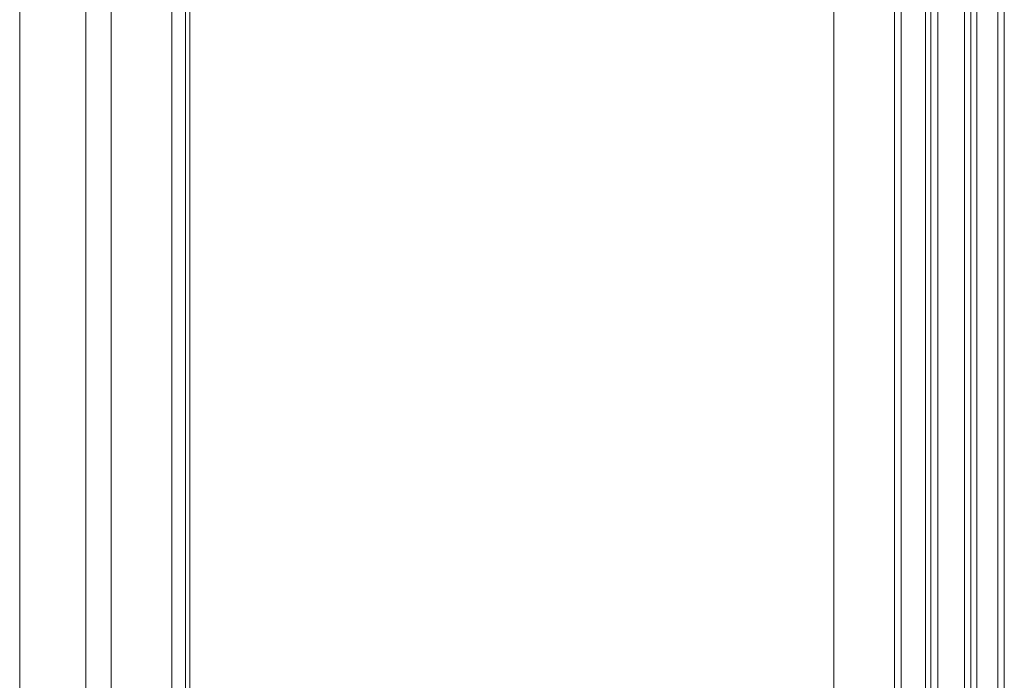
# Model space of a CAD drawing. Header units: inches. Extents: x 424 to 2043, y -237 to 445.
# Tile 775 of 965: x 862.734 to 863.568, y 217.257 to 217.816. Entities that reach past the tile are written whole.
import ezdxf

# ---------------------------------------------------------------- set-up
doc = ezdxf.new("R2010")
doc.units = ezdxf.units.IN
doc.header["$MEASUREMENT"] = 0
doc.layers.add('A-DOOR', color=31, linetype='Continuous', lineweight=9)

# ---------------------------------------------------------------- blocks, each defined once
blk = doc.blocks.new('5-panel_Bi-fold_external_door_10806 - Type 1-V58-Section 1')
at = {"layer": 'A-DOOR'}
for p, q in [((-114.15241, 4.33744), (-114.15241, 1.6)), ((-114.02357, 4.33744), (-114.02357, 1.6)), ((-113.46343, 1.6), (-113.46343, 4.33776)), ((-113.41209, 1.6), (-113.41209, 4.33776)), ((-113.40619, 4.33776), (-113.40619, 1.6)), ((-113.32444, 1.6), (-113.32444, 4.33776)), ((-113.31903, 4.33776), (-113.31903, 1.6)), ((-114.01194, 4.26274), (-114.01194, 1.70176)), ((-114.00829, 4.26274), (-114.00829, 1.70176)), ((-113.38586, 1.685), (-113.38586, 4.25)), ((-113.38113, 1.685), (-113.38113, 4.25)), ((-113.37522, 1.685), (-113.37522, 4.25)), ((-113.35281, 4.25), (-113.35281, 1.685)), ((-113.3474, 4.25), (-113.3474, 1.685)), ((-113.34224, 4.25), (-113.34224, 1.685)), ((-114.09637, 2.751), (-114.09637, 1.79096)), ((-114.07491, 2.751), (-114.07491, 1.79096))]:
    blk.add_line(p, q, dxfattribs=at)

msp = doc.modelspace()

# ---------------------------------------------------------------- block references
at = {"layer": 'A-DOOR'}
msp.add_blockref('5-panel_Bi-fold_external_door_10806 - Type 1-V58-Section 1', (976.88654, 215.09721), dxfattribs=at)

doc.saveas('drawing.dxf')
